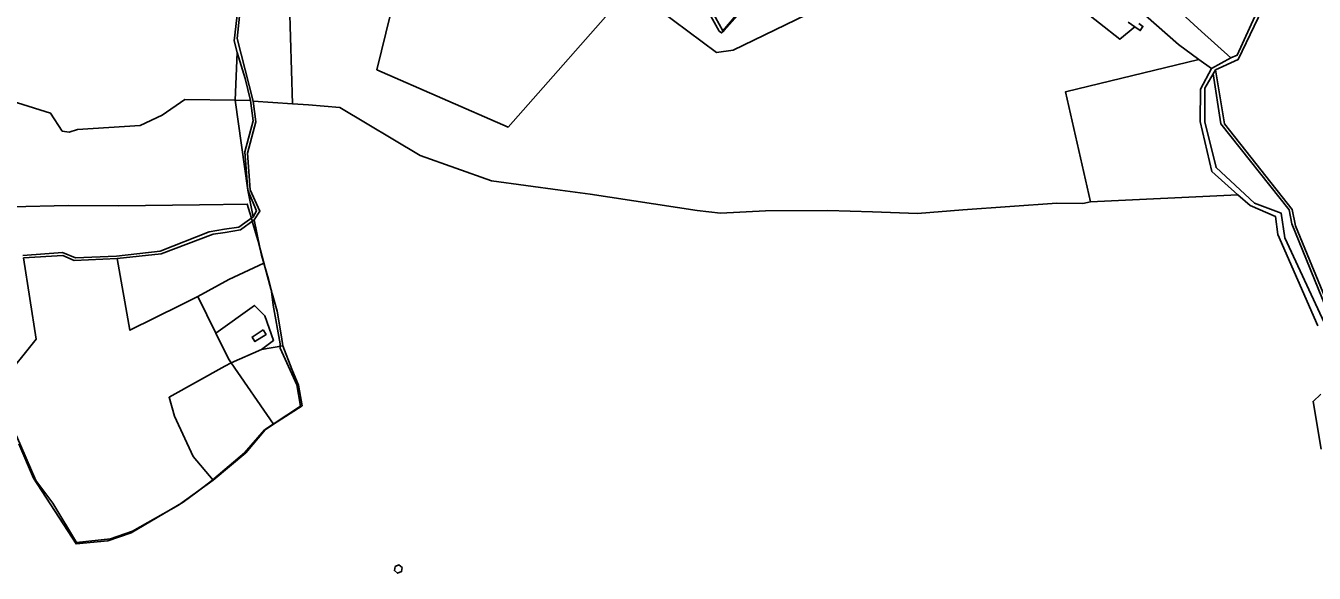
# Model space of a CAD drawing. Extents: x -477304 to -465429, y -1159113 to -1149210.
# Drawn here: x -471231 to -470157, y -1152310 to -1151854 of the extents above; entities that cross this region are included whole.
import ezdxf

# ---------------------------------------------------------------- set-up
doc = ezdxf.new("R2010")
doc.units = 0
for name, color, linetype in [('BPEJ_s', 7, 'Continuous'), ('PUPFL_s', 7, 'Continuous'), ('trav_porost_s', 7, 'Continuous'), ('voda_s', 7, 'Continuous')]:
    doc.layers.add(name, color=color, linetype=linetype)

msp = doc.modelspace()

# ---------------------------------------------------------------- linework, layer by layer
at = {"layer": 'BPEJ_s'}
for points in [[(-470626.58, -1151832.64), (-470648.98, -1151858.24), (-470651.32, -1151860.16), (-470653.24, -1151858.66), (-470660.28, -1151846.29)], [(-470626.58, -1151832.64), (-470648.98, -1151858.24), (-470651.32, -1151860.16), (-470653.24, -1151858.66)], [(-470653.24, -1151858.66), (-470660.28, -1151846.29)], [(-471243.06, -1152005), (-471195.59, -1152003.95), (-471153.93, -1152004.16), (-471086.47, -1152003.36), (-471046.64, -1152002.88), (-471044.5, -1152010.07), (-471043.18, -1152014.51), (-471042.42, -1152017.07), (-471038.8, -1152029.27), (-471037.58, -1152033.78), (-471035.57, -1152041.24), (-471031.61, -1152055.88), (-471026.88, -1152073.38), (-471026.4, -1152075.16), (-471026.35, -1152075.56), (-471024.91, -1152087.06), (-471019.17, -1152119.37), (-471019.17, -1152121.4), (-471019.17, -1152122.77), (-471005.35, -1152153.37), (-471002.23, -1152171.21), (-471024.93, -1152186.12), (-471032.35, -1152191), (-471048.93, -1152210.13), (-471074.43, -1152231.81), (-471075.35, -1152232.51), (-471088.51, -1152242.6), (-471099.94, -1152251.36), (-471143.3, -1152276.87), (-471162.86, -1152283.46), (-471189.33, -1152286.06), (-471224.92, -1152231.17), (-471236.95, -1152202.57)], [(-471243.06, -1152005), (-471195.59, -1152003.95), (-471153.93, -1152004.16), (-471086.47, -1152003.36), (-471046.64, -1152002.88), (-471044.5, -1152010.07), (-471043.18, -1152014.51)], [(-471043.18, -1152014.51), (-471042.42, -1152017.07), (-471038.8, -1152029.27), (-471037.58, -1152033.78), (-471035.57, -1152041.24), (-471031.61, -1152055.88), (-471026.88, -1152073.38), (-471026.4, -1152075.16), (-471026.35, -1152075.56), (-471024.91, -1152087.06), (-471019.17, -1152119.37), (-471019.17, -1152121.4), (-471019.17, -1152122.77), (-471005.35, -1152153.37), (-471002.23, -1152171.21), (-471024.93, -1152186.12), (-471032.35, -1152191), (-471048.93, -1152210.13), (-471074.43, -1152231.81), (-471075.35, -1152232.51), (-471088.51, -1152242.6), (-471099.94, -1152251.36), (-471143.3, -1152276.87), (-471162.86, -1152283.46), (-471189.33, -1152286.06), (-471224.92, -1152231.17), (-471236.95, -1152202.57)]]:
    msp.add_lwpolyline(points, dxfattribs=at)
at = {"layer": 'PUPFL_s'}
for points in [[(-470387.25, -1151695.57), (-470406.83, -1151641.32), (-470389.37, -1151634.71), (-470373.13, -1151687.8), (-470361.97, -1151734.6), (-470315.75, -1151799.93), (-470251.11, -1151858.95), (-470226.66, -1151880.93), (-470242.94, -1151889.79), (-470253.28, -1151882.23), (-470270.37, -1151869.74), (-470323.08, -1151823.03), (-470336.15, -1151811.45), (-470378.96, -1151744.1), (-470386.88, -1151697.74)], [(-471011.52, -1151835.88), (-471008.77, -1151919.19), (-471041.6, -1151916.97), (-471055.07, -1151864.77), (-471051.56, -1151832.84)], [(-471048.26, -1151898.22), (-471043.98, -1151916.56), (-471056.62, -1151916.26), (-471054.93, -1151876.48)], [(-470242.94, -1151889.79), (-470251.9, -1151906.96), (-470252.15, -1151933.88), (-470242.44, -1151975.54), (-470220.76, -1151995.15), (-470343.79, -1152000.88), (-470364.59, -1151909.37), (-470253.28, -1151882.23)], [(-470144.86, -1152095.77), (-470139.57, -1152143.13), (-470147, -1152105.67), (-470181.81, -1152030.97), (-470184.84, -1152010.29), (-470207.02, -1152002.08), (-470238.99, -1151972.47), (-470248.32, -1151934.28), (-470248.28, -1151906.19), (-470241.31, -1151894.17), (-470235.04, -1151936.06), (-470178.07, -1152007.54), (-470175.96, -1152019.3)], [(-471056.62, -1151916.26), (-471043.98, -1151916.56), (-471041.63, -1151933.49), (-471048.75, -1151959.14), (-471046.2, -1151991.17)], [(-471038.98, -1152008.36), (-471041.69, -1152013.42), (-471046.2, -1151991.17)], [(-471061.85, -1152065.78), (-471087.81, -1152079.79), (-471102.22, -1152087), (-471144.46, -1152107.92), (-471155.16, -1152048.31), (-471118.46, -1152044.36), (-471075.09, -1152027.97), (-471065.02, -1152026.47), (-471052.2, -1152024.34), (-471040.96, -1152015.98), (-471036.01, -1152039.13), (-471034.72, -1152045.27), (-471032.69, -1152052.19)], [(-471072.69, -1152110.52), (-471087.81, -1152079.79), (-471061.85, -1152065.78), (-471032.69, -1152052.19), (-471028.82, -1152065.4), (-471025.91, -1152077.36), (-471021.81, -1152092.01), (-471017.94, -1152113.47), (-471016.9, -1152121), (-471034.84, -1152124.13), (-471024.68, -1152116.48), (-471031.92, -1152095.98), (-471040.68, -1152087.25)], [(-471009.52, -1152140.52), (-471003.98, -1152153.77), (-471000.82, -1152170.89), (-471024.76, -1152186.37), (-471059.96, -1152135.07), (-471034.84, -1152124.13), (-471016.9, -1152121)], [(-471047.84, -1152210.02), (-471075, -1152232.91), (-471091.83, -1152213.27), (-471107.14, -1152179.51), (-471111.83, -1152163.87), (-471065.42, -1152137.85), (-471059.96, -1152135.07), (-471024.76, -1152186.37), (-471031.74, -1152190.88)], [(-470923.43, -1152304.76), (-470923.98, -1152308.23), (-470921.24, -1152310.47), (-470917.97, -1152309.15), (-470917.44, -1152305.7), (-470920.16, -1152303.48)]]:
    msp.add_lwpolyline(points, close=True, dxfattribs=at)
for points in [[(-470147.76, -1151811.37), (-470171.99, -1151809.39), (-470196.48, -1151823.65), (-470221.39, -1151878.77), (-470226.66, -1151880.93), (-470251.11, -1151858.95), (-470315.75, -1151799.93), (-470361.97, -1151734.6), (-470373.13, -1151687.8), (-470357.66, -1151706.76), (-470321.95, -1151670.35), (-470259, -1151723.99), (-470225.46, -1151692.07), (-470153.21, -1151648.26)], [(-470312.23, -1151851.31), (-470306.73, -1151855.05), (-470319.32, -1151865.5), (-470437.91, -1151771.83)], [(-470437.91, -1151771.83), (-470319.32, -1151865.5), (-470306.73, -1151855.05), (-470302.15, -1151858.16), (-470300.05, -1151854.72), (-470303.52, -1151852.39)], [(-470142.18, -1152095.18), (-470172.83, -1152020.94), (-470175.58, -1152007.33), (-470231.98, -1151935.99), (-470239.46, -1151890.98), (-470220.48, -1151882.29), (-470193.95, -1151826.43), (-470171.91, -1151813.75), (-470149.63, -1151814.8)], [(-470323.08, -1151823.03), (-470270.37, -1151869.74), (-470253.28, -1151882.23), (-470364.59, -1151909.37), (-470343.79, -1152000.88), (-470350.2, -1152002.2), (-470371.62, -1152001.92), (-470450.03, -1152007.75), (-470487.97, -1152010.66), (-470525.3, -1152009.38), (-470562.76, -1152008.18), (-470614.65, -1152008.39), (-470652.12, -1152010.45), (-470671.51, -1152008.28), (-470760.9, -1151994.48), (-470785.69, -1151991.17), (-470843.03, -1151983.46), (-470902.42, -1151962.46), (-470969.57, -1151922.42), (-470995.55, -1151920.07), (-471008.77, -1151919.19), (-471011.52, -1151835.88)], [(-470528.56, -1151819.66), (-470641.49, -1151874.61), (-470655.33, -1151876.6), (-470727.11, -1151822.81), (-470829, -1151938.61), (-470938.51, -1151890.85), (-470927.14, -1151844.54)], [(-470927.14, -1151844.54), (-470938.51, -1151890.85), (-470829, -1151938.61), (-470727.11, -1151822.81), (-470655.33, -1151876.6), (-470641.49, -1151874.61), (-470528.56, -1151819.66)], [(-471053.13, -1151828.21), (-471057.44, -1151866.88), (-471054.93, -1151876.48), (-471056.62, -1151916.26), (-471098.52, -1151915.73), (-471117.61, -1151928.61), (-471135.88, -1151937.22), (-471188.02, -1151940.76), (-471195.06, -1151942.98), (-471200.82, -1151941.95), (-471210.53, -1151927.17), (-471261.39, -1151911.16)], [(-470659.4, -1151841.79), (-470650.23, -1151858.37), (-470624.85, -1151828.43)], [(-470303.52, -1151852.39), (-470300.05, -1151854.72), (-470302.15, -1151858.16), (-470306.73, -1151855.05), (-470312.23, -1151851.31)], [(-471261.39, -1151911.16), (-471210.53, -1151927.17), (-471200.82, -1151941.95), (-471195.06, -1151942.98), (-471188.02, -1151940.76), (-471135.88, -1151937.22), (-471117.61, -1151928.61), (-471098.52, -1151915.73), (-471056.62, -1151916.26), (-471046.2, -1151991.17), (-471041.69, -1152013.42), (-471053.67, -1152022.15), (-471065.55, -1152023.82), (-471078.36, -1152026.02), (-471119.18, -1152042.11), (-471155.63, -1152046.27), (-471189.71, -1152047.59), (-471200.69, -1152043.06), (-471233.74, -1152045.61)], [(-471238.86, -1152195.9), (-471222.81, -1152233.28), (-471208.82, -1152252.13), (-471188.86, -1152284.94), (-471160.55, -1152281.94), (-471142.32, -1152275.47), (-471104.05, -1152253.74), (-471075, -1152232.91), (-471047.84, -1152210.02), (-471031.74, -1152190.88), (-471024.76, -1152186.37), (-471000.82, -1152170.89), (-471003.98, -1152153.77), (-471009.52, -1152140.52), (-471016.9, -1152121), (-471017.94, -1152113.47), (-471021.81, -1152092.01), (-471025.91, -1152077.36), (-471028.82, -1152065.4), (-471032.69, -1152052.19), (-471034.72, -1152045.27), (-471036.01, -1152039.13), (-471040.96, -1152015.98), (-471036.06, -1152008.85), (-471044.2, -1151990.9), (-471046.34, -1151960.35), (-471039.47, -1151934.3), (-471041.6, -1151916.97), (-471008.77, -1151919.19), (-470995.55, -1151920.07), (-470969.57, -1151922.42), (-470902.42, -1151962.46), (-470843.03, -1151983.46), (-470785.69, -1151991.17), (-470760.9, -1151994.48), (-470671.51, -1152008.28), (-470652.12, -1152010.45), (-470614.65, -1152008.39), (-470562.76, -1152008.18), (-470525.3, -1152009.38), (-470487.97, -1152010.66), (-470450.03, -1152007.75), (-470371.62, -1152001.92), (-470350.2, -1152002.2), (-470343.79, -1152000.88), (-470220.76, -1151995.15), (-470210.71, -1152003.99), (-470189.44, -1152013.29), (-470187.43, -1152028.15), (-470154.04, -1152104.41)], [(-471250.63, -1152150.49), (-471222.48, -1152115.41), (-471233.1, -1152047.65), (-471200.43, -1152045.59), (-471190.84, -1152049.71), (-471155.16, -1152048.31), (-471144.46, -1152107.92), (-471102.22, -1152087), (-471087.81, -1152079.79), (-471072.69, -1152110.52), (-471062.26, -1152131.72), (-471059.96, -1152135.07), (-471065.42, -1152137.85), (-471111.83, -1152163.87), (-471107.14, -1152179.51), (-471091.83, -1152213.27), (-471075, -1152232.91), (-471104.05, -1152253.74), (-471142.32, -1152275.47), (-471160.55, -1152281.94), (-471188.86, -1152284.94), (-471208.82, -1152252.13), (-471222.81, -1152233.28), (-471238.86, -1152195.9)], [(-471233.1, -1152047.65), (-471222.48, -1152115.41), (-471250.63, -1152150.49)], [(-470151.63, -1152161.22), (-470158.14, -1152167.23), (-470151.38, -1152206.94)]]:
    msp.add_lwpolyline(points, dxfattribs=at)
at = {"layer": 'trav_porost_s'}
for points in [[(-471040.68, -1152087.25), (-471031.92, -1152095.98), (-471024.68, -1152116.48), (-471034.84, -1152124.13), (-471059.96, -1152135.07), (-471062.26, -1152131.72), (-471072.69, -1152110.52)], [(-471033.3, -1152107.68), (-471042.66, -1152113.69), (-471040.23, -1152117.48), (-471030.87, -1152111.47)]]:
    msp.add_lwpolyline(points, close=True, dxfattribs=at)
at = {"layer": 'voda_s'}
for points in [[(-470154.04, -1152104.41), (-470187.43, -1152028.15), (-470189.44, -1152013.29), (-470210.71, -1152003.99), (-470220.76, -1151995.15), (-470242.44, -1151975.54), (-470252.15, -1151933.88), (-470251.9, -1151906.96), (-470242.94, -1151889.79), (-470226.66, -1151880.93), (-470221.39, -1151878.77), (-470196.48, -1151823.65), (-470171.99, -1151809.39), (-470147.76, -1151811.37)], [(-470149.63, -1151814.8), (-470171.91, -1151813.75), (-470193.95, -1151826.43), (-470220.48, -1151882.29), (-470239.46, -1151890.98), (-470241.31, -1151894.17), (-470248.28, -1151906.19), (-470248.32, -1151934.28), (-470238.99, -1151972.47), (-470207.02, -1152002.08), (-470184.84, -1152010.29), (-470181.81, -1152030.97), (-470147, -1152105.67)], [(-470151.38, -1152206.94), (-470158.14, -1152167.23), (-470151.63, -1152161.22)]]:
    msp.add_lwpolyline(points, dxfattribs=at)

doc.saveas('drawing.dxf')
